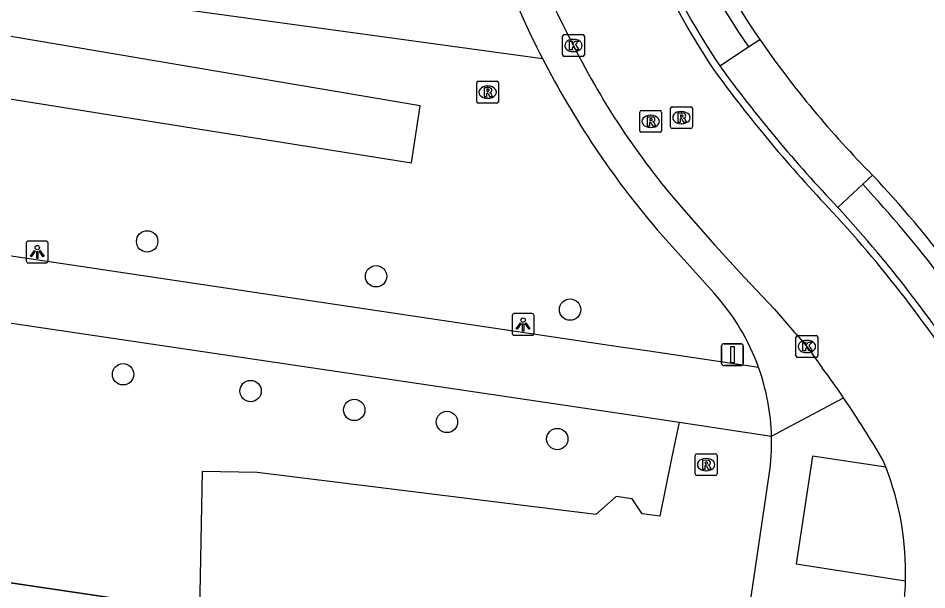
# Model space of a CAD drawing. Extents: x 164150 to 165261, y 382513 to 383432.
# Drawn here: x 164559.95 to 164601.52, y 383219.29 to 383245.45 of the extents above; entities that cross this region are included whole.
import ezdxf

# ---------------------------------------------------------------- set-up
doc = ezdxf.new("R2010")
doc.units = 0
for name, color, linetype in [('IMGEO_Afsluitpaal', 7, 'Continuous'), ('IMGEO_Boom', 7, 'Continuous'), ('IMGEO_Fietspad_gesloten', 7, 'Continuous'), ('IMGEO_Greppel_droge_sloot', 7, 'Continuous'), ('IMGEO_Groenvoorziening', 7, 'Continuous'), ('IMGEO_Kolk', 7, 'Continuous'), ('IMGEO_Lichtpunt', 7, 'Continuous'), ('IMGEO_Muur', 7, 'Continuous'), ('IMGEO_Rijbaan_lokaal_open', 7, 'Continuous'), ('IMGEO_Rioolput', 7, 'Continuous'), ('IMGEO_Voetpad_open', 7, 'Continuous')]:
    doc.layers.add(name, color=color, linetype=linetype)

msp = doc.modelspace()

# ---------------------------------------------------------------- linework, layer by layer
at = {"layer": 'IMGEO_Afsluitpaal'}
for p, q in [((164592.136, 383229.653), (164592.136, 383230.453)), ((164592.136, 383230.453), (164592.136, 383229.653)), ((164592.236, 383230.553), (164593.026, 383230.553)), ((164593.026, 383230.553), (164592.236, 383230.553)), ((164593.126, 383230.453), (164593.126, 383229.653)), ((164593.126, 383229.653), (164593.126, 383230.453)), ((164593.026, 383229.553), (164592.236, 383229.553)), ((164592.236, 383229.553), (164593.026, 383229.553))]:
    msp.add_line(p, q, dxfattribs=at)
msp.add_lwpolyline([(164592.556, 383230.428), (164592.706, 383230.428), (164592.706, 383229.678), (164592.556, 383229.678), (164592.556, 383230.428)], dxfattribs=at)
for centre, start, end in [((164592.236, 383230.453), 90, 180), ((164592.236, 383230.453), 90, 180), ((164593.026, 383230.453), 0, 90), ((164593.026, 383230.453), 360, 90), ((164592.236, 383229.653), 180, 270), ((164592.236, 383229.653), 180, 270), ((164593.026, 383229.653), 270, 0), ((164593.026, 383229.653), 270, 0)]:
    msp.add_arc(centre, 0.1, start, end, dxfattribs=at)
at = {"layer": 'IMGEO_Boom'}
for centre in [(164565.85, 383235.233), (164576.327, 383233.639), (164585.204, 383232.115), (164564.75, 383229.154), (164570.58, 383228.388), (164575.324, 383227.522), (164579.568, 383226.976), (164584.615, 383226.189)]:
    msp.add_circle(centre, 0.489, dxfattribs=at)
at = {"layer": 'IMGEO_Fietspad_gesloten'}
for points in [[(164593.829, 383229.46), (164588.82, 383230.206), (164587.504, 383230.395), (164581.38, 383231.31), (164530.74, 383238.876)], [(164542.964, 383233.969), (164588.572, 383227.202), (164590.192, 383226.957)], [(164590.192, 383226.957), (164594.42, 383226.319)]]:
    msp.add_lwpolyline(points, dxfattribs=at)
msp.add_arc((164584.246, 383226.031), 10.178, 1.6228, 19.6892, dxfattribs=at)
at = {"layer": 'IMGEO_Greppel_droge_sloot'}
msp.add_lwpolyline([(164536.099, 383245.494), (164577.946, 383238.829), (164578.341, 383241.442), (164536.737, 383248.494)], dxfattribs=at)
at = {"layer": 'IMGEO_Groenvoorziening'}
for points in [[(164564.251, 383246.318), (164583.934, 383243.607)], [(164590.192, 383226.957), (164589.864, 383225.37), (164589.304, 383222.659), (164588.503, 383222.765), (164588.039, 383223.46), (164587.311, 383223.56), (164586.384, 383222.732), (164570.88, 383224.66), (164568.363, 383224.706), (164568.247, 383218.335)], [(164564.232, 383218.921), (164557.219, 383219.961)]]:
    msp.add_lwpolyline(points, dxfattribs=at)
at = {"layer": 'IMGEO_Kolk'}
for p, q in [((164584.856, 383243.776), (164584.856, 383244.628)), ((164584.931, 383244.702), (164585.783, 383244.702)), ((164585.857, 383244.628), (164585.857, 383243.776)), ((164585.344, 383244.482), (164585.369, 383244.482)), ((164585.783, 383243.702), (164584.931, 383243.702)), ((164585.367, 383243.922), (164585.342, 383243.922)), ((164595.536, 383229.999), (164595.536, 383230.851)), ((164595.611, 383230.925), (164596.463, 383230.925)), ((164596.537, 383230.851), (164596.537, 383229.999)), ((164596.024, 383230.705), (164596.049, 383230.705)), ((164596.047, 383230.145), (164596.022, 383230.145)), ((164596.463, 383229.925), (164595.611, 383229.925))]:
    msp.add_line(p, q, dxfattribs=at)
for points in [[(164584.856, 383243.776), (164584.856, 383244.628)], [(164584.931, 383244.702), (164585.783, 383244.702)], [(164585.857, 383244.628), (164585.857, 383243.776)], [(164585.177, 383244.402), (164585.3, 383244.402), (164585.3, 383244.251), (164585.43, 383244.402), (164585.594, 383244.402), (164585.448, 383244.251), (164585.601, 383244.002), (164585.449, 383244.002), (164585.364, 383244.166), (164585.3, 383244.099), (164585.3, 383244.002), (164585.177, 383244.002), (164585.177, 383244.402)], [(164585.783, 383243.702), (164584.931, 383243.702)], [(164595.536, 383229.999), (164595.536, 383230.851)], [(164595.611, 383230.925), (164596.463, 383230.925)], [(164596.537, 383230.851), (164596.537, 383229.999)], [(164595.857, 383230.625), (164595.98, 383230.625), (164595.98, 383230.474), (164596.11, 383230.625), (164596.274, 383230.625), (164596.128, 383230.474), (164596.281, 383230.225), (164596.129, 383230.225), (164596.044, 383230.389), (164595.98, 383230.322), (164595.98, 383230.225), (164595.857, 383230.225), (164595.857, 383230.625)], [(164596.463, 383229.925), (164595.611, 383229.925)]]:
    msp.add_lwpolyline(points, dxfattribs=at)
for centre, start, end in [((164584.933, 383244.626), 91.552, 178.448), ((164584.933, 383244.626), 91.552, 178.448), ((164585.781, 383244.626), 1.552, 88.448), ((164585.781, 383244.626), 1.552, 88.448), ((164584.933, 383243.778), 181.552, 268.448), ((164584.933, 383243.778), 181.552, 268.448), ((164585.781, 383243.778), 271.552, 358.448), ((164585.781, 383243.778), 271.552, 358.448), ((164595.613, 383230.849), 91.552, 178.448), ((164595.613, 383230.849), 91.552, 178.448), ((164596.461, 383230.849), 1.552, 88.448), ((164596.461, 383230.849), 1.552, 88.448), ((164595.613, 383230.001), 181.552, 268.448), ((164595.613, 383230.001), 181.552, 268.448), ((164596.461, 383230.001), 271.552, 358.448), ((164596.461, 383230.001), 271.552, 358.448)]:
    msp.add_arc(centre, 0.0765, start, end, dxfattribs=at)
for centre, major_axis, ratio, start_param, end_param in [((164585.343, 383244.202), (-0.387, 0.002), 0.722429, 4.712389, 7.853982), ((164585.368, 383244.202), (-0.39, 0.002), 0.717154, 1.570796, 4.712389), ((164596.023, 383230.425), (-0.387, 0.002), 0.722429, 4.712389, 7.853982), ((164596.048, 383230.425), (-0.39, 0.002), 0.717154, 1.570796, 4.712389)]:
    msp.add_ellipse(centre, major_axis=major_axis, ratio=ratio, start_param=start_param, end_param=end_param, dxfattribs=at)
at = {"layer": 'IMGEO_Lichtpunt'}
for p, q in [((164560.32, 383235.156), (164560.32, 383234.349)), ((164560.32, 383235.156), (164560.32, 383234.349)), ((164561.222, 383235.251), (164560.414, 383235.251)), ((164561.222, 383235.251), (164560.414, 383235.251)), ((164561.316, 383234.349), (164561.316, 383235.156)), ((164561.316, 383234.349), (164561.316, 383235.156)), ((164560.414, 383234.255), (164561.222, 383234.255)), ((164560.414, 383234.255), (164561.222, 383234.255)), ((164582.555, 383231.84), (164582.555, 383231.033)), ((164582.555, 383231.84), (164582.555, 383231.033)), ((164583.457, 383231.935), (164582.649, 383231.935)), ((164583.457, 383231.935), (164582.649, 383231.935)), ((164583.551, 383231.033), (164583.551, 383231.84)), ((164583.551, 383231.033), (164583.551, 383231.84)), ((164582.649, 383230.939), (164583.457, 383230.939)), ((164582.649, 383230.939), (164583.457, 383230.939))]:
    msp.add_line(p, q, dxfattribs=at)
for points in [[(164560.694, 383234.82), (164560.733, 383234.792), (164560.545, 383234.53), (164560.507, 383234.557), (164560.694, 383234.82)], [(164560.796, 383234.772), (164560.843, 383234.772), (164560.843, 383234.45), (164560.796, 383234.45), (164560.796, 383234.772)], [(164560.906, 383234.792), (164560.944, 383234.819), (164561.131, 383234.557), (164561.092, 383234.529), (164560.906, 383234.792)], [(164582.929, 383231.504), (164582.968, 383231.476), (164582.78, 383231.214), (164582.742, 383231.241), (164582.929, 383231.504)], [(164583.031, 383231.456), (164583.078, 383231.456), (164583.078, 383231.134), (164583.031, 383231.134), (164583.031, 383231.456)], [(164583.141, 383231.476), (164583.179, 383231.503), (164583.366, 383231.241), (164583.327, 383231.213), (164583.141, 383231.476)]]:
    msp.add_lwpolyline(points, dxfattribs=at)
for centre in [(164560.819, 383234.954), (164583.054, 383231.638)]:
    msp.add_circle(centre, 0.0994, dxfattribs=at)
for centre, start, end in [((164560.414, 383235.156), 90, 180), ((164560.414, 383235.156), 90, 180), ((164561.222, 383235.156), 0, 90), ((164561.222, 383235.156), 0, 90), ((164560.414, 383234.349), 180, 270), ((164560.414, 383234.349), 180, 270), ((164561.222, 383234.349), 270, 0), ((164561.222, 383234.349), 270, 360), ((164582.649, 383231.84), 90, 180), ((164582.649, 383231.84), 90, 180), ((164583.457, 383231.84), 0, 90), ((164583.457, 383231.84), 0, 90), ((164582.649, 383231.033), 180, 270), ((164582.649, 383231.033), 180, 270), ((164583.457, 383231.033), 270, 0), ((164583.457, 383231.033), 270, 360)]:
    msp.add_arc(centre, 0.0946, start, end, dxfattribs=at)
at = {"layer": 'IMGEO_Muur'}
msp.add_lwpolyline([(164557.219, 383219.961), (164564.232, 383218.921), (164566.179, 383218.635)], dxfattribs=at)
at = {"layer": 'IMGEO_Rijbaan_lokaal_open'}
for points in [[(164585.265, 383244.379), (164585.357, 383244.202)], [(164590.507, 383236.565), (164591.831, 383235.066), (164593.177, 383233.588), (164594.555, 383232.131)], [(164596.037, 383230.425), (164596.738, 383229.448)]]:
    msp.add_lwpolyline(points, dxfattribs=at)
for centre, radius, start, end in [((164621.29, 383262.739), 35.455, 203.1401, 213.6632), ((164621.229, 383262.71), 35.067, 203.1607, 213.6775), ((164620.833, 383263.009), 40.152, 201.1821, 207.6451), ((164617.187, 383260.112), 35.585, 206.5573, 221.4301), ((164643.194, 383280.493), 63.26, 216.04999, 223.69338), ((164643.002, 383280.338), 63.336, 216.0274, 223.69973), ((164554.106, 383196.908), 58.905, 31.93315, 42.61737), ((164553.959, 383196.796), 58.767, 31.95015, 42.60844), ((164671.497, 383297.474), 100.944, 220.33946, 221.62215), ((164558.525, 383201.176), 47.535, 34.4608, 36.4962), ((164561.09, 383202.977), 44.4, 30.0447, 34.4178), ((164591.43, 383221.752), 8.802, 20.9399, 23.1098), ((164587.372, 383220.098), 13.182, 358.2947, 21.3521), ((164587.365, 383220.095), 13.19, 351.158, 358.3081)]:
    msp.add_arc(centre, radius, start, end, dxfattribs=at)
at = {"layer": 'IMGEO_Rioolput'}
for p, q in [((164580.928, 383241.638), (164580.928, 383242.49)), ((164581.003, 383242.564), (164581.855, 383242.564)), ((164581.929, 383242.49), (164581.929, 383241.638)), ((164581.416, 383242.344), (164581.441, 383242.344)), ((164581.439, 383241.784), (164581.414, 383241.784)), ((164581.855, 383241.564), (164581.003, 383241.564)), ((164588.464, 383241.228), (164589.316, 383241.228)), ((164589.797, 383240.473), (164589.797, 383241.325)), ((164589.872, 383241.399), (164590.724, 383241.399)), ((164590.798, 383241.325), (164590.798, 383240.473)), ((164588.389, 383240.302), (164588.389, 383241.154)), ((164588.877, 383241.008), (164588.902, 383241.008)), ((164589.39, 383241.154), (164589.39, 383240.302)), ((164590.285, 383241.179), (164590.31, 383241.179)), ((164588.9, 383240.448), (164588.875, 383240.448)), ((164590.724, 383240.399), (164589.872, 383240.399)), ((164590.308, 383240.619), (164590.283, 383240.619)), ((164589.316, 383240.228), (164588.464, 383240.228)), ((164590.926, 383224.593), (164590.926, 383225.445)), ((164591.001, 383225.519), (164591.853, 383225.519)), ((164591.927, 383225.445), (164591.927, 383224.593)), ((164591.414, 383225.299), (164591.439, 383225.299)), ((164591.437, 383224.739), (164591.412, 383224.739)), ((164591.853, 383224.519), (164591.001, 383224.519))]:
    msp.add_line(p, q, dxfattribs=at)
for points in [[(164580.928, 383241.638), (164580.928, 383242.49)], [(164581.003, 383242.564), (164581.855, 383242.564)], [(164581.929, 383242.49), (164581.929, 383241.638)], [(164581.517, 383242.262), (164581.265, 383242.264), (164581.265, 383241.864)], [(164581.265, 383241.864), (164581.389, 383241.864), (164581.389, 383242.026), (164581.4, 383242.026)], [(164581.443, 383242.183), (164581.389, 383242.183), (164581.389, 383242.102)], [(164581.389, 383242.102), (164581.441, 383242.102)], [(164581.447, 383241.997), (164581.518, 383241.864), (164581.658, 383241.864), (164581.593, 383241.99)], [(164581.855, 383241.564), (164581.003, 383241.564)], [(164588.464, 383241.228), (164589.316, 383241.228)], [(164589.797, 383240.473), (164589.797, 383241.325)], [(164589.872, 383241.399), (164590.724, 383241.399)], [(164590.798, 383241.325), (164590.798, 383240.473)], [(164588.389, 383240.302), (164588.389, 383241.154)], [(164588.978, 383240.926), (164588.726, 383240.928), (164588.726, 383240.528)], [(164588.904, 383240.847), (164588.85, 383240.847), (164588.85, 383240.766)], [(164589.39, 383241.154), (164589.39, 383240.302)], [(164590.386, 383241.097), (164590.134, 383241.099), (164590.134, 383240.699)], [(164590.134, 383240.699), (164590.258, 383240.699), (164590.258, 383240.861), (164590.269, 383240.861)], [(164590.312, 383241.018), (164590.258, 383241.018), (164590.258, 383240.937)], [(164590.258, 383240.937), (164590.31, 383240.937)], [(164590.316, 383240.832), (164590.387, 383240.699), (164590.527, 383240.699), (164590.462, 383240.825)], [(164588.726, 383240.528), (164588.85, 383240.528), (164588.85, 383240.69), (164588.861, 383240.69)], [(164588.85, 383240.766), (164588.902, 383240.766)], [(164588.908, 383240.661), (164588.979, 383240.528), (164589.119, 383240.528), (164589.054, 383240.654)], [(164590.724, 383240.399), (164589.872, 383240.399)], [(164589.316, 383240.228), (164588.464, 383240.228)], [(164590.926, 383224.593), (164590.926, 383225.445)], [(164591.001, 383225.519), (164591.853, 383225.519)], [(164591.927, 383225.445), (164591.927, 383224.593)], [(164591.515, 383225.217), (164591.263, 383225.219), (164591.263, 383224.819)], [(164591.263, 383224.819), (164591.387, 383224.819), (164591.387, 383224.981), (164591.398, 383224.981)], [(164591.441, 383225.138), (164591.387, 383225.138), (164591.387, 383225.057)], [(164591.387, 383225.057), (164591.439, 383225.057)], [(164591.445, 383224.952), (164591.516, 383224.819), (164591.656, 383224.819), (164591.591, 383224.945)], [(164591.853, 383224.519), (164591.001, 383224.519)]]:
    msp.add_lwpolyline(points, dxfattribs=at)
for centre, radius, start, end in [((164581.005, 383242.488), 0.0765, 91.552, 178.448), ((164581.005, 383242.488), 0.0765, 91.552, 178.448), ((164581.853, 383242.488), 0.0765, 1.552, 88.448), ((164581.853, 383242.488), 0.0765, 1.552, 88.448), ((164581.399, 383241.973), 0.0533, 26.0293, 88.6989), ((164581.425, 383242.291), 0.19, 274.7715, 282.9687), ((164581.449, 383242.087), 0.0964, 77.0061, 93.1865), ((164581.463, 383242.144), 0.0378, 276.6634, 79.6772), ((164581.516, 383242.152), 0.109, 350.3612, 89.416), ((164581.514, 383242.152), 0.112, 277.5842, 350.9817), ((164581.498, 383241.937), 0.108, 29.5134, 73.7905), ((164581.005, 383241.64), 0.0765, 181.552, 268.448), ((164581.005, 383241.64), 0.0765, 181.552, 268.448), ((164581.853, 383241.64), 0.0765, 271.552, 358.448), ((164581.853, 383241.64), 0.0765, 271.552, 358.448), ((164588.466, 383241.152), 0.0765, 91.552, 178.448), ((164588.466, 383241.152), 0.0765, 91.552, 178.448), ((164589.314, 383241.152), 0.0765, 1.552, 88.448), ((164589.314, 383241.152), 0.0765, 1.552, 88.448), ((164589.874, 383241.323), 0.0765, 91.552, 178.448), ((164589.874, 383241.323), 0.0765, 91.552, 178.448), ((164590.722, 383241.323), 0.0765, 1.552, 88.448), ((164590.722, 383241.323), 0.0765, 1.552, 88.448), ((164588.886, 383240.955), 0.19, 274.7715, 282.9687), ((164588.91, 383240.751), 0.0964, 77.0061, 93.1865), ((164588.924, 383240.808), 0.0378, 276.6634, 79.6772), ((164588.977, 383240.816), 0.109, 350.3612, 89.416), ((164588.975, 383240.816), 0.112, 277.5842, 350.9817), ((164590.268, 383240.808), 0.0533, 26.0293, 88.6989), ((164590.294, 383241.126), 0.19, 274.7715, 282.9687), ((164590.318, 383240.922), 0.0964, 77.0061, 93.1865), ((164590.332, 383240.979), 0.0378, 276.6634, 79.6772), ((164590.385, 383240.987), 0.109, 350.3612, 89.416), ((164590.383, 383240.987), 0.112, 277.5842, 350.9817), ((164590.367, 383240.772), 0.108, 29.5134, 73.7905), ((164588.86, 383240.637), 0.0533, 26.0293, 88.6989), ((164588.959, 383240.601), 0.108, 29.5134, 73.7905), ((164589.874, 383240.475), 0.0765, 181.552, 268.448), ((164589.874, 383240.475), 0.0765, 181.552, 268.448), ((164590.722, 383240.475), 0.0765, 271.552, 358.448), ((164590.722, 383240.475), 0.0765, 271.552, 358.448), ((164588.466, 383240.304), 0.0765, 181.552, 268.448), ((164588.466, 383240.304), 0.0765, 181.552, 268.448), ((164589.314, 383240.304), 0.0765, 271.552, 358.448), ((164589.314, 383240.304), 0.0765, 271.552, 358.448), ((164591.003, 383225.443), 0.0765, 91.552, 178.448), ((164591.003, 383225.443), 0.0765, 91.552, 178.448), ((164591.851, 383225.443), 0.0765, 1.552, 88.448), ((164591.851, 383225.443), 0.0765, 1.552, 88.448), ((164591.397, 383224.928), 0.0533, 26.0293, 88.6989), ((164591.423, 383225.246), 0.19, 274.7715, 282.9687), ((164591.447, 383225.042), 0.0964, 77.0061, 93.1865), ((164591.461, 383225.099), 0.0378, 276.6634, 79.6772), ((164591.514, 383225.107), 0.109, 350.3612, 89.416), ((164591.512, 383225.107), 0.112, 277.5842, 350.9817), ((164591.496, 383224.892), 0.108, 29.5134, 73.7905), ((164591.003, 383224.595), 0.0765, 181.552, 268.448), ((164591.003, 383224.595), 0.0765, 181.552, 268.448), ((164591.851, 383224.595), 0.0765, 271.552, 358.448), ((164591.851, 383224.595), 0.0765, 271.552, 358.448)]:
    msp.add_arc(centre, radius, start, end, dxfattribs=at)
for centre, major_axis, ratio, start_param, end_param in [((164581.415, 383242.064), (-0.387, 0.002), 0.722429, 4.712389, 7.853982), ((164581.44, 383242.064), (-0.39, 0.002), 0.717154, 1.570796, 4.712389), ((164588.876, 383240.728), (-0.387, 0.002), 0.722429, 4.712389, 7.853982), ((164588.901, 383240.728), (-0.39, 0.002), 0.717154, 1.570796, 4.712389), ((164590.284, 383240.899), (-0.387, 0.002), 0.722429, 4.712389, 7.853982), ((164590.309, 383240.899), (-0.39, 0.002), 0.717154, 1.570796, 4.712389), ((164591.413, 383225.019), (-0.387, 0.002), 0.722429, 4.712389, 7.853982), ((164591.438, 383225.019), (-0.39, 0.002), 0.717154, 1.570796, 4.712389)]:
    msp.add_ellipse(centre, major_axis=major_axis, ratio=ratio, start_param=start_param, end_param=end_param, dxfattribs=at)
at = {"layer": 'IMGEO_Voetpad_open'}
for points in [[(164592.048, 383243.265), (164593.368, 383244.133)], [(164593.368, 383244.133), (164593.885, 383244.474)], [(164599.046, 383238.264), (164598.596, 383237.848)], [(164598.596, 383237.848), (164597.454, 383236.793)], [(164589.186, 383235.762), (164591.788, 383232.865)], [(164594.42, 383226.319), (164597.718, 383228.073)], [(164599.65, 383224.898), (164596.289, 383225.414), (164595.552, 383220.482), (164600.549, 383219.706)], [(164592.871, 383214.844), (164594.315, 383224.55)]]:
    msp.add_lwpolyline(points, dxfattribs=at)
for centre, radius, start, end in [((164616.692, 383260.435), 28.457, 200.0308, 214.9511), ((164618.687, 383261.733), 30.216, 203.4284, 214.8328), ((164621.055, 383262.744), 41.764, 200.7952, 207.2728), ((164631.469, 383270.459), 45.692, 214.66, 224.7985), ((164620.903, 383262.676), 41.597, 207.2852, 220.3171), ((164559.353, 383201.093), 54.381, 31.0002, 43.1208), ((164554.87, 383197.417), 59.554, 31.829, 42.75747), ((164584.242, 383226.028), 10.183, 19.6982, 42.1798), ((164584.23, 383226.036), 10.194, 351.6168, 1.5895)]:
    msp.add_arc(centre, radius, start, end, dxfattribs=at)

doc.saveas('drawing.dxf')
